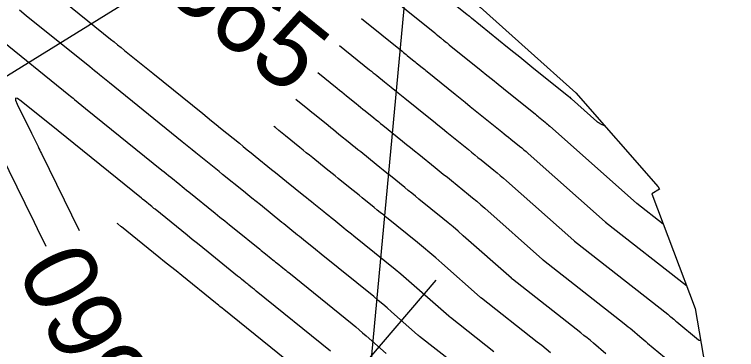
# Model space of a CAD drawing. Extents: x 954385 to 988206, y 1868364 to 1924553.
# Drawn here: x 956222.9 to 956281.6, y 1922463.3 to 1922490.5 of the extents above; entities that cross this region are included whole.
import ezdxf

# ---------------------------------------------------------------- set-up
doc = ezdxf.new("R2010")
doc.units = 0
for name, color, linetype in [('Ex_Contour Labels', 7, 'Continuous'), ('Ex_Major Contours', 7, 'Continuous'), ('Ex_Minor Contours', 7, 'Continuous'), ('Perimeter', 7, 'Continuous'), ('Slopes', 7, 'Continuous')]:
    doc.layers.add(name, color=color, linetype=linetype)

msp = doc.modelspace()

# ---------------------------------------------------------------- linework, layer by layer
at = {"layer": 'Ex_Major Contours'}
for points in [[(956225.486, 1922471.651), (956224.776, 1922473.096), (956224.524, 1922473.608), (956224.272, 1922474.121), (956224.021, 1922474.633), (956223.769, 1922475.145), (956222.461, 1922477.807), (956222.159, 1922478.421), (956221.858, 1922479.035), (956221.556, 1922479.65), (956221.254, 1922480.264), (956218.986, 1922484.879), (956218.831, 1922485.196), (956218.675, 1922485.513), (956218.519, 1922485.83), (956218.363, 1922486.147), (956217.74, 1922487.415), (956217.584, 1922487.732), (956217.428, 1922488.049), (956217.272, 1922488.366), (956217.116, 1922488.683), (956214.973, 1922493.045)], [(956221.418, 1922488.763), (956227.329, 1922483.981), (956227.441, 1922483.89), (956227.554, 1922483.799), (956227.666, 1922483.708), (956227.779, 1922483.617), (956228.678, 1922482.889), (956234.873, 1922477.875), (956235.056, 1922477.727), (956235.239, 1922477.579), (956235.422, 1922477.431), (956235.605, 1922477.283), (956236.337, 1922476.691), (956236.52, 1922476.543), (956236.702, 1922476.395), (956236.885, 1922476.247), (956237.068, 1922476.1), (956239.217, 1922474.363), (956239.602, 1922474.051), (956239.988, 1922473.74), (956240.373, 1922473.428), (956240.758, 1922473.116), (956242.835, 1922471.434), (956242.952, 1922471.34), (956243.069, 1922471.245), (956243.186, 1922471.151), (956243.303, 1922471.056), (956243.771, 1922470.678), (956243.888, 1922470.583), (956244.005, 1922470.489), (956244.122, 1922470.394), (956244.239, 1922470.299), (956244.717, 1922469.913), (956244.835, 1922469.817), (956244.954, 1922469.721), (956245.073, 1922469.625), (956245.191, 1922469.529), (956250.342, 1922465.358), (956250.629, 1922465.124), (956250.912, 1922464.886), (956251.194, 1922464.645), (956251.472, 1922464.401), (956253.105, 1922462.953)], [(956247.541, 1922485.807), (956249.113, 1922484.535), (956249.305, 1922484.379), (956249.497, 1922484.224), (956249.689, 1922484.069), (956249.881, 1922483.914), (956250.673, 1922483.273), (956250.853, 1922483.128), (956251.034, 1922482.982), (956251.214, 1922482.836), (956251.394, 1922482.69), (956252.115, 1922482.107), (956252.295, 1922481.961), (956252.475, 1922481.815), (956252.655, 1922481.669), (956252.835, 1922481.524), (956254.439, 1922480.228), (956254.766, 1922479.963), (956255.094, 1922479.699), (956255.421, 1922479.434), (956255.748, 1922479.169), (956257.086, 1922478.087), (956257.417, 1922477.819), (956257.749, 1922477.55), (956258.081, 1922477.281), (956258.413, 1922477.013), (956259.795, 1922475.894), (956260.134, 1922475.616), (956260.47, 1922475.335), (956260.803, 1922475.049), (956261.133, 1922474.76), (956265.823, 1922470.602), (956265.835, 1922470.591), (956265.848, 1922470.581), (956265.879, 1922470.555), (956265.898, 1922470.54), (956272.454, 1922465.392), (956272.616, 1922465.264), (956272.777, 1922465.134), (956272.936, 1922465.003), (956273.094, 1922464.871), (956273.724, 1922464.337), (956273.882, 1922464.204), (956274.04, 1922464.071), (956274.198, 1922463.939), (956274.357, 1922463.807), (956278.937, 1922460.002)]]:
    msp.add_lwpolyline(points, dxfattribs=at)
at = {"layer": 'Ex_Minor Contours'}
for points in [[(956251.877, 1922496.843), (956259.698, 1922490.515), (956259.767, 1922490.459), (956259.871, 1922490.376), (956260, 1922490.271), (956260.032, 1922490.245), (956262.974, 1922487.868), (956263.469, 1922487.467), (956263.965, 1922487.067), (956264.46, 1922486.666), (956264.956, 1922486.265), (956267.951, 1922483.841), (956268.02, 1922483.786), (956268.089, 1922483.73), (956268.106, 1922483.716), (956268.123, 1922483.701), (956268.14, 1922483.687), (956268.157, 1922483.672), (956270.236, 1922481.829), (956270.292, 1922481.783), (956270.351, 1922481.741), (956270.412, 1922481.703), (956270.477, 1922481.669), (956270.871, 1922481.478)], [(956250.217, 1922494.55), (956257.052, 1922489.02), (956257.174, 1922488.921), (956257.296, 1922488.823), (956257.547, 1922488.62), (956257.604, 1922488.574), (956257.661, 1922488.527), (956257.719, 1922488.481), (956257.776, 1922488.435), (956258.004, 1922488.25), (956258.061, 1922488.203), (956258.119, 1922488.157), (956258.176, 1922488.111), (956258.233, 1922488.065), (956260.84, 1922485.958), (956261.293, 1922485.591), (956261.747, 1922485.225), (956262.2, 1922484.858), (956262.654, 1922484.491), (956265.23, 1922482.406), (956265.329, 1922482.327), (956265.427, 1922482.248), (956265.525, 1922482.168), (956265.623, 1922482.089), (956266.016, 1922481.771), (956266.113, 1922481.691), (956266.21, 1922481.61), (956266.306, 1922481.528), (956266.401, 1922481.444), (956273.454, 1922475.191), (956273.465, 1922475.182), (956275.621, 1922473.489)], [(956226.305, 1922492.081), (956230.702, 1922488.525), (956230.989, 1922488.293), (956231.275, 1922488.06), (956231.562, 1922487.828), (956231.849, 1922487.596), (956234.145, 1922485.738), (956238.194, 1922482.461), (956238.556, 1922482.168), (956238.919, 1922481.874), (956239.282, 1922481.581), (956239.644, 1922481.287), (956241.174, 1922480.05), (956241.497, 1922479.788), (956241.82, 1922479.527), (956242.144, 1922479.266), (956242.467, 1922479.004), (956243.799, 1922477.927), (956244.103, 1922477.682), (956244.406, 1922477.437), (956244.709, 1922477.191), (956245.012, 1922476.946), (956246.429, 1922475.799), (956246.63, 1922475.636), (956246.831, 1922475.473), (956247.032, 1922475.311), (956247.233, 1922475.148), (956248.038, 1922474.498), (956248.239, 1922474.335), (956248.44, 1922474.173), (956248.641, 1922474.01), (956248.842, 1922473.847), (956249.664, 1922473.182), (956249.868, 1922473.017), (956250.072, 1922472.852), (956250.276, 1922472.687), (956250.48, 1922472.522), (956253.839, 1922469.802), (956254.288, 1922469.435), (956254.733, 1922469.062), (956255.173, 1922468.685), (956255.61, 1922468.302), (956258.192, 1922466.013), (956258.203, 1922466.003), (956258.215, 1922465.993), (956258.226, 1922465.983), (956258.238, 1922465.974), (956258.285, 1922465.936), (956258.308, 1922465.917), (956258.332, 1922465.898), (956261.858, 1922463.129)], [(956258.532, 1922462.214), (956255.81, 1922464.351), (956255.796, 1922464.362), (956255.783, 1922464.373), (956255.769, 1922464.383), (956255.756, 1922464.394), (956255.701, 1922464.438), (956255.688, 1922464.449), (956255.675, 1922464.46), (956255.662, 1922464.472), (956255.648, 1922464.483), (956253.541, 1922466.352), (956253.183, 1922466.665), (956252.823, 1922466.974), (956252.459, 1922467.279), (956252.091, 1922467.58), (956247.836, 1922471.025), (956247.674, 1922471.156), (956247.513, 1922471.287), (956247.352, 1922471.417), (956247.19, 1922471.548), (956246.54, 1922472.073), (956246.381, 1922472.202), (956246.222, 1922472.331), (956246.063, 1922472.459), (956245.904, 1922472.588), (956245.268, 1922473.102), (956245.109, 1922473.231), (956244.95, 1922473.359), (956244.791, 1922473.488), (956244.632, 1922473.616), (956242.885, 1922475.031), (956242.541, 1922475.31), (956242.197, 1922475.588), (956241.853, 1922475.867), (956241.508, 1922476.145), (956239.807, 1922477.52), (956239.534, 1922477.741), (956239.261, 1922477.961), (956238.989, 1922478.182), (956238.716, 1922478.403), (956237.625, 1922479.285), (956237.352, 1922479.506), (956237.079, 1922479.727), (956236.806, 1922479.948), (956236.534, 1922480.168), (956230.613, 1922484.96), (956229.814, 1922485.607), (956229.614, 1922485.768), (956229.415, 1922485.93), (956229.215, 1922486.091), (956229.015, 1922486.253), (956223.861, 1922490.422), (956223.311, 1922490.867)], [(956251.097, 1922490.202), (956254.406, 1922487.525), (956254.51, 1922487.44), (956254.615, 1922487.356), (956254.72, 1922487.271), (956254.824, 1922487.186), (956255.256, 1922486.838), (956255.354, 1922486.758), (956255.452, 1922486.679), (956255.55, 1922486.599), (956255.648, 1922486.52), (956256.041, 1922486.202), (956256.139, 1922486.123), (956256.237, 1922486.043), (956256.336, 1922485.964), (956256.434, 1922485.884), (956258.706, 1922484.048), (956259.118, 1922483.715), (956259.529, 1922483.383), (956259.94, 1922483.05), (956260.352, 1922482.717), (956262.509, 1922480.972), (956262.689, 1922480.827), (956262.868, 1922480.682), (956263.047, 1922480.537), (956263.226, 1922480.392), (956263.942, 1922479.812), (956264.12, 1922479.666), (956264.297, 1922479.518), (956264.472, 1922479.368), (956264.645, 1922479.216), (956270.91, 1922473.661), (956270.921, 1922473.652), (956270.943, 1922473.635), (956277.508, 1922468.48)], [(956249.319, 1922488.004), (956251.759, 1922486.03), (956251.908, 1922485.91), (956252.056, 1922485.79), (956252.204, 1922485.67), (956252.353, 1922485.55), (956252.964, 1922485.056), (956253.104, 1922484.943), (956253.243, 1922484.83), (956253.382, 1922484.718), (956253.521, 1922484.605), (956254.078, 1922484.154), (956254.217, 1922484.042), (956254.356, 1922483.929), (956254.495, 1922483.817), (956254.635, 1922483.704), (956256.573, 1922482.138), (956256.942, 1922481.839), (956257.311, 1922481.541), (956257.681, 1922481.242), (956258.05, 1922480.943), (956259.788, 1922479.537), (956260.049, 1922479.326), (956260.309, 1922479.116), (956260.569, 1922478.905), (956260.829, 1922478.695), (956261.868, 1922477.853), (956262.127, 1922477.641), (956262.384, 1922477.426), (956262.638, 1922477.209), (956262.889, 1922476.988), (956268.367, 1922472.132), (956268.376, 1922472.124), (956268.384, 1922472.117), (956268.411, 1922472.095), (956268.42, 1922472.088), (956275.986, 1922466.147), (956276.049, 1922466.097), (956276.111, 1922466.047), (956276.172, 1922465.996), (956276.233, 1922465.945), (956276.477, 1922465.739), (956276.538, 1922465.688), (956276.599, 1922465.636), (956276.66, 1922465.585), (956276.721, 1922465.534), (956278.489, 1922464.065), (956278.503, 1922464.056), (956278.517, 1922464.05), (956278.532, 1922464.047), (956278.548, 1922464.046), (956278.647, 1922464.053)], [(956248.594, 1922463.136), (956242.547, 1922468.032), (956242.395, 1922468.155), (956242.243, 1922468.278), (956241.937, 1922468.525), (956241.862, 1922468.586), (956241.787, 1922468.647), (956241.712, 1922468.707), (956241.637, 1922468.768), (956241.337, 1922469.01), (956241.262, 1922469.071), (956241.188, 1922469.131), (956241.113, 1922469.192), (956241.038, 1922469.252), (956238.631, 1922471.201), (956238.205, 1922471.546), (956237.778, 1922471.891), (956237.352, 1922472.236), (956236.926, 1922472.581), (956234.33, 1922474.679), (956234.237, 1922474.754), (956234.144, 1922474.83), (956234.05, 1922474.905), (956233.957, 1922474.98), (956233.492, 1922475.356), (956233.306, 1922475.507), (956233.213, 1922475.582), (956225.743, 1922481.628), (956225.642, 1922481.71), (956223.45, 1922483.483), (956223.149, 1922483.694), (956222.995, 1922483.721), (956222.987, 1922483.565), (956223.126, 1922483.225), (956224.28, 1922480.876), (956224.551, 1922480.325), (956224.822, 1922479.774), (956224.889, 1922479.636), (956224.957, 1922479.499), (956225.025, 1922479.361), (956225.092, 1922479.223), (956228.167, 1922472.969)], [(956270.972, 1922462.935), (956269.955, 1922463.796), (956269.7, 1922464.01), (956269.443, 1922464.222), (956269.183, 1922464.431), (956268.922, 1922464.638), (956263.376, 1922468.993), (956263.36, 1922469.006), (956263.344, 1922469.019), (956263.311, 1922469.045), (956263.303, 1922469.052), (956263.295, 1922469.058), (956263.287, 1922469.065), (956263.279, 1922469.072), (956259.377, 1922472.532), (956258.969, 1922472.89), (956258.557, 1922473.243), (956258.141, 1922473.591), (956257.721, 1922473.935), (956255.769, 1922475.516), (956255.48, 1922475.75), (956255.19, 1922475.984), (956254.901, 1922476.218), (956254.612, 1922476.452), (956253.446, 1922477.395), (956253.161, 1922477.626), (956252.876, 1922477.857), (956252.591, 1922478.087), (956252.305, 1922478.318), (956251.036, 1922479.343), (956250.815, 1922479.522), (956250.594, 1922479.701), (956250.373, 1922479.88), (956250.151, 1922480.059), (956249.267, 1922480.776), (956249.046, 1922480.955), (956248.824, 1922481.134), (956248.603, 1922481.312), (956248.382, 1922481.491), (956247.41, 1922482.277), (956247.174, 1922482.468), (956246.938, 1922482.658), (956246.702, 1922482.849), (956246.467, 1922483.04), (956245.762, 1922483.61)], [(956266.463, 1922463.017), (956266.108, 1922463.309), (956265.751, 1922463.598), (956265.39, 1922463.884), (956260.854, 1922467.446), (956260.834, 1922467.462), (956260.814, 1922467.477), (956260.775, 1922467.509), (956260.765, 1922467.518), (956260.755, 1922467.526), (956260.745, 1922467.534), (956260.736, 1922467.542), (956257.621, 1922470.304), (956257.135, 1922470.73), (956256.644, 1922471.151), (956256.148, 1922471.566), (956255.648, 1922471.976), (956253.124, 1922474.019), (956252.878, 1922474.219), (956252.631, 1922474.418), (956252.385, 1922474.618), (956252.138, 1922474.817), (956251.144, 1922475.621), (956250.901, 1922475.818), (956250.658, 1922476.015), (956250.415, 1922476.211), (956250.172, 1922476.408), (956249.199, 1922477.194), (956248.956, 1922477.391), (956248.713, 1922477.587), (956248.469, 1922477.784), (956248.226, 1922477.981), (956247.14, 1922478.861), (956246.877, 1922479.073), (956246.615, 1922479.285), (956246.353, 1922479.497), (956246.091, 1922479.709), (956244.938, 1922480.641), (956244.659, 1922480.867), (956244.379, 1922481.093), (956244.1, 1922481.319), (956243.984, 1922481.412)], [(956246.845, 1922460.914), (956239.902, 1922466.535), (956239.769, 1922466.643), (956239.602, 1922466.778), (956239.503, 1922466.858), (956239.339, 1922466.99), (956239.273, 1922467.044), (956239.241, 1922467.07), (956236.504, 1922469.287), (956236.036, 1922469.665), (956235.569, 1922470.043), (956235.102, 1922470.421), (956234.634, 1922470.799), (956231.591, 1922473.259), (956231.553, 1922473.289), (956231.288, 1922473.504), (956231.252, 1922473.529), (956231.249, 1922473.53)]]:
    msp.add_lwpolyline(points, dxfattribs=at)
at = {"layer": 'Perimeter'}
msp.add_lwpolyline([(956251.505, 1922544.069), (956246.195, 1922529.097), (956246.97, 1922517.848), (956247.201, 1922513.241), (956247.149, 1922506.234), (956252.606, 1922497.85), (956260.741, 1922491.104), (956264.639, 1922487.627), (956268.531, 1922484.147), (956275.22, 1922476.516), (956275.316, 1922476.33), (956275.317, 1922476.329), (956274.698, 1922475.939), (956278.208, 1922466.621), (956280.023, 1922456.008), (956279.545, 1922455.395), (956270.204, 1922438.277), (956267.142, 1922424.68), (956279.142, 1922420.299), (956289.316, 1922414.801)], dxfattribs=at)
at = {"layer": 'Slopes'}
for points in [[(956357.131, 1922568.928), (955972.282, 1922330.92), (955975.123, 1922336.204), (955972.282, 1922330.92), (955978.279, 1922331.101)], [(956257.131, 1922518.928), (956250.961, 1922452.66), (956248.456, 1922458.112), (956250.961, 1922452.66), (956254.43, 1922457.556)], [(956257.131, 1922468.928), (956226.215, 1922432.686), (956227.305, 1922438.587), (956226.215, 1922432.686), (956231.87, 1922434.693)]]:
    msp.add_lwpolyline(points, dxfattribs=at)

# ---------------------------------------------------------------- texts
at = {"layer": 'Ex_Contour Labels'}
for s, rotation, p in [('565', 321.01872, (956234.826, 1922492.237)), ('560', 116.18791, (956234.325, 1922460.476))]:
    msp.add_text(s, height=6, rotation=rotation, dxfattribs=at).set_placement(p)

doc.saveas('drawing.dxf')
